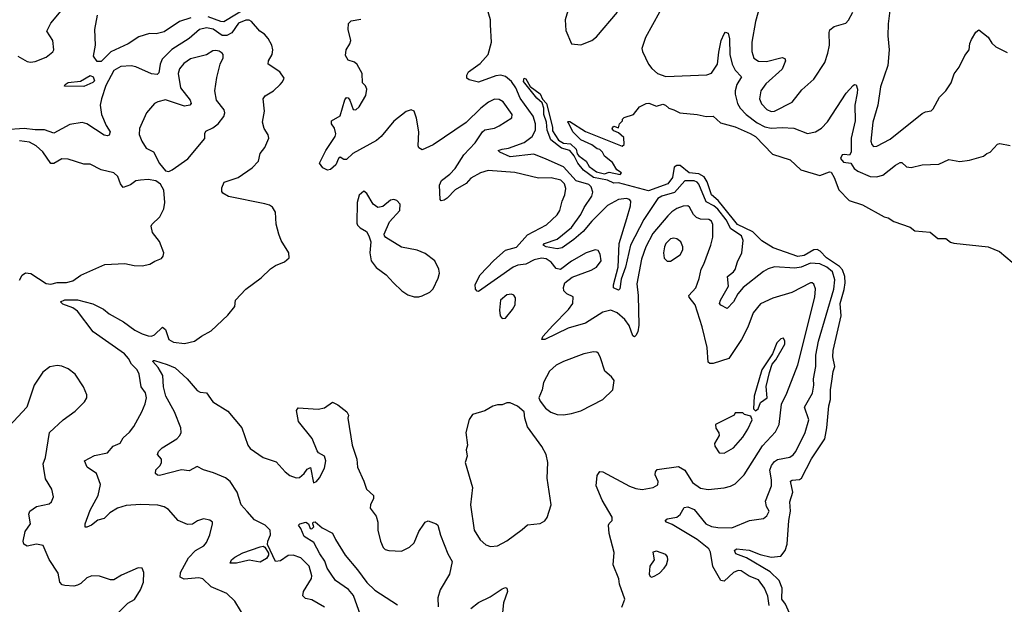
# Model space of a CAD drawing. Extents: x 1468344 to 1613994, y 525695 to 643861.
# Tile 264 of 427: x 1565587 to 1571847, y 585563 to 589277. Entities that reach past the tile are written whole.
import ezdxf

# ---------------------------------------------------------------- set-up
doc = ezdxf.new("R2010")
doc.units = 0

msp = doc.modelspace()

# ---------------------------------------------------------------- linework, layer by layer
at = {"layer": '0CON10XD'}
for points in [[(1570315, 589450), (1570264.7, 589265.3), (1570241.3, 589135), (1570241.5, 589075), (1570255, 589032.9), (1570285, 589013.8), (1570335, 589011.5), (1570435, 589036.4), (1570450.7, 589030.7), (1570456.2, 589015), (1570435, 588963.1), (1570329.6, 588870.4), (1570297.9, 588825), (1570291.1, 588775), (1570303.2, 588743.2), (1570336.5, 588706.5), (1570364.7, 588694.7), (1570385, 588695.3), (1570497.8, 588752.2), (1570559.3, 588830.7), (1570635, 588900), (1570705, 589004), (1570725.3, 589064.7), (1570734.5, 589115), (1570733.1, 589195), (1570737.8, 589212.2), (1570765, 589233.1), (1570838.8, 589255), (1570856.6, 589273.4), (1570884.2, 589325.8)], [(1565576, 589046), (1565635, 589012.2), (1565655, 589007.1), (1565685, 589011.4), (1565755, 589038.6), (1565797.9, 589072.1), (1565804, 589085), (1565798.8, 589145), (1565760, 589205), (1565785.9, 589254.1), (1565860.8, 589345)], [(1567035, 589353.7), (1566885, 589264.3), (1566865, 589266.3), (1566785, 589295.9)], [(1568935, 588391.2), (1568855, 588422.4), (1568706.2, 588406.2), (1568640, 588435), (1568630, 588445), (1568654.8, 588455.2), (1568695, 588460.9), (1568795, 588496.7), (1568844.7, 588535), (1568865.7, 588575), (1568866.3, 588615), (1568852, 588665), (1568769.3, 588779.3), (1568741.2, 588845), (1568714.7, 588885), (1568675, 588915.3), (1568645, 588925.3), (1568615, 588920.3), (1568505, 588880.4), (1568444.5, 588894.5), (1568430, 588905), (1568429.4, 588925), (1568441.1, 588945), (1568515, 588997.8), (1568565.6, 589055), (1568585.8, 589135), (1568580, 589245), (1568580, 589275), (1568555, 589363.3)], [(1569077.5, 589355), (1569054.7, 589275), (1569058.5, 589208.5), (1569095, 589123.8), (1569155, 589116.9), (1569224.6, 589145.4), (1569255, 589168.6), (1569387.3, 589325)], [(1566878.8, 588175), (1566872.5, 588185), (1566871.7, 588208.3), (1566886.2, 588245), (1566975.8, 588275), (1567065.8, 588335), (1567105, 588378.8), (1567115, 588426.7), (1567145.6, 588465), (1567171.2, 588525), (1567166.2, 588545), (1567141.2, 588585), (1567130, 588625), (1567143.4, 588696.6), (1567136, 588775), (1567147, 588793), (1567200, 588825), (1567243.3, 588865), (1567258.8, 588881.2), (1567268.8, 588905), (1567240, 588945), (1567166, 588995), (1567168, 589015), (1567191.4, 589055), (1567195.8, 589085), (1567190, 589115), (1567167.8, 589157.8), (1567142.9, 589185), (1567113.8, 589203.8), (1567061.8, 589265), (1567045, 589273.5), (1567025, 589273.7), (1566977.3, 589255), (1566935, 589192.5), (1566905, 589177), (1566875, 589177.1), (1566816.2, 589216.2), (1566775, 589225.6), (1566730.6, 589215), (1566665, 589157.7), (1566555, 589087.9), (1566492.8, 589027.2), (1566480.3, 588995), (1566470.7, 588939.3), (1566460.5, 588929.5), (1566425, 588933.8), (1566325, 588976.7), (1566295, 588982.9), (1566231.2, 588978.8), (1566184.7, 588955), (1566135, 588859.6), (1566106.8, 588775), (1566099.8, 588735), (1566107.1, 588675), (1566136.9, 588605), (1566162.7, 588565), (1566155, 588543.1), (1566145, 588539.1), (1566125, 588543.5), (1566015, 588616.1), (1565985, 588623.3), (1565905, 588611.1), (1565805, 588555.5), (1565775, 588566.6), (1565745, 588577.7), (1565685, 588576.5), (1565615, 588586.8), (1565495, 588576.7)], [(1566675, 589287.7), (1566603.6, 589266.4), (1566505, 589200), (1566455, 589186.5), (1566411.7, 589188.3), (1566345, 589168.6), (1566276.7, 589123.3), (1566167.2, 589072.7), (1566105, 589010.6), (1566080.7, 589010.7), (1566055.5, 589045), (1566069.4, 589115), (1566064.5, 589214.5), (1566080.9, 589305)], [(1569415.6, 585544.4), (1569433.3, 585595), (1569400.7, 585690.7), (1569396.7, 585725), (1569360, 585815), (1569367, 585893), (1569333.9, 586013.9), (1569331.2, 586065), (1569333.9, 586076.1), (1569353.9, 586096.1), (1569353.6, 586116.4), (1569290, 586225), (1569251.2, 586315), (1569258.6, 586381.4), (1569275, 586406.2), (1569295, 586404), (1569465, 586314), (1569505, 586299.2), (1569545, 586292.9), (1569615, 586306.2), (1569645, 586323.3), (1569646.2, 586343.8), (1569626.6, 586386.6), (1569628.9, 586405), (1569640.8, 586419.2), (1569775, 586438.1), (1569815, 586416), (1569865, 586338.1), (1569915, 586301.5), (1569965, 586291.8), (1570065, 586303.5), (1570105, 586313.3), (1570135, 586329.4), (1570193.1, 586385), (1570310.1, 586569.9), (1570391.2, 586658.8), (1570415.6, 586705), (1570431.1, 586835), (1570464.7, 586905.3), (1570534.7, 587085.3), (1570641.8, 587515), (1570646.5, 587566.5), (1570635, 587598), (1570625, 587605.6), (1570615, 587604.4), (1570495, 587543.3), (1570375, 587508.6), (1570297.3, 587472.7), (1570250.8, 587415), (1570215.5, 587324.5), (1570175.6, 587245), (1570095, 587125.5), (1569995, 587092.2), (1569975, 587093.3), (1569965, 587102), (1569957.5, 587195), (1569925.2, 587325.2), (1569880.9, 587465), (1569843.5, 587515), (1569842.2, 587525), (1569885, 587573.3), (1569907, 587633), (1569918.5, 587691.5), (1569937.3, 587725), (1569981.8, 587845), (1569994.7, 587895.3), (1569993.2, 587975), (1569985, 587996.9), (1569968.4, 588008.4), (1569915, 588010), (1569890.1, 588020.1), (1569870.5, 588040.5), (1569846, 588086), (1569834.5, 588094.5), (1569805, 588093.1), (1569765, 588078), (1569732.9, 588057.1), (1569708.2, 588031.8), (1569612, 587918), (1569568.4, 587835), (1569539.7, 587755), (1569510.7, 587599.3), (1569519.6, 587525), (1569523, 587337), (1569517.8, 587295), (1569505, 587270), (1569495, 587262.5), (1569485, 587268.8), (1569462.1, 587335), (1569435, 587373.5), (1569385, 587415.5), (1569345, 587432.5), (1569295, 587418.2), (1569185, 587349.2), (1569075, 587316.8), (1568925, 587244.5), (1568907.5, 587245), (1568912.5, 587265), (1568975.8, 587334.2), (1569076.5, 587435), (1569103.3, 587475), (1569105.8, 587515.8), (1569065.7, 587535.7), (1569046.2, 587555), (1569044.2, 587575), (1569052.5, 587605), (1569099.3, 587640.7), (1569221.2, 587685), (1569254.2, 587705), (1569282.9, 587745), (1569276.9, 587786.9), (1569265, 587810), (1569245, 587816), (1569188.8, 587795), (1569095, 587743.1), (1569025, 587690.5), (1568996.7, 587696.7), (1568966.5, 587736.5), (1568935, 587756.9), (1568905, 587762.7), (1568857.7, 587752.3), (1568805, 587724.8), (1568755, 587716.6), (1568724.6, 587705), (1568505, 587551.1), (1568495, 587552.9), (1568485.8, 587565), (1568483.1, 587595), (1568515, 587655.8), (1568602.5, 587747.5), (1568676.4, 587813.6), (1568745, 587832.8), (1568815, 587910.9), (1568935.3, 587974.7), (1569003.4, 588036.6), (1569021.8, 588065), (1569036.1, 588125), (1569053.8, 588165), (1569059.6, 588205), (1569051.2, 588235), (1569027.3, 588257.3), (1568965, 588272.7), (1568885, 588270.7), (1568735, 588307.2), (1568565, 588320), (1568516, 588305), (1568455, 588270.4), (1568425, 588235.6), (1568355, 588196.2), (1568305, 588143.3), (1568285, 588131.2), (1568267, 588127), (1568260, 588135), (1568257.1, 588225), (1568269.1, 588255), (1568321.8, 588295), (1568355, 588331.8), (1568411.3, 588418.7), (1568483.1, 588495), (1568530, 588565), (1568545, 588576.7), (1568605, 588588.9), (1568635, 588601.8), (1568715, 588653.8), (1568717.5, 588675), (1568661.4, 588755), (1568635, 588769.1), (1568605, 588771.5), (1568566.5, 588753.5), (1568518.1, 588715), (1568426, 588624), (1568215, 588481.9), (1568145, 588450), (1568125, 588462.5), (1568121.2, 588475), (1568124, 588565), (1568110.8, 588650.8), (1568095, 588696.7), (1568075, 588703.8), (1568045, 588693.8), (1567965, 588631.9), (1567885, 588535.6), (1567855, 588510), (1567705, 588428), (1567665, 588388.8), (1567648.3, 588388.3), (1567625, 588403.3), (1567613.8, 588395), (1567597.5, 588355), (1567562.5, 588325), (1567545, 588322), (1567513.8, 588335), (1567493.3, 588365), (1567496.7, 588375), (1567534, 588445), (1567593.8, 588535), (1567597.7, 588552.3), (1567588.8, 588588.8), (1567570, 588615), (1567570, 588635), (1567625, 588666.2), (1567655, 588767.5), (1567665, 588782.5), (1567675, 588780), (1567686.1, 588766.1), (1567707, 588707), (1567723.6, 588703.6), (1567745, 588723.3), (1567787.8, 588795), (1567794.2, 588835), (1567785, 588856.7), (1567767.5, 588875), (1567763.8, 588935), (1567732.3, 588992.3), (1567715, 589008), (1567675, 589019.2), (1567659.3, 589049.3), (1567661.9, 589085), (1567686.1, 589123.9), (1567692.2, 589145), (1567675.6, 589215), (1567677.6, 589252.4), (1567695, 589270), (1567755, 589279.4)], [(1569655.6, 589325), (1569565, 589162.9), (1569542.9, 589095), (1569545.8, 589075), (1569584.5, 588995), (1569605, 588967.1), (1569642.5, 588935), (1569695, 588915.6), (1569956.4, 588926.4), (1569985, 588938), (1570024.3, 588995), (1570031.1, 589071.1), (1570046.1, 589145), (1570065, 589186.2), (1570075, 589197.5), (1570090.8, 589190.8), (1570100.4, 589155), (1570101.4, 589055), (1570117.6, 588995), (1570135.8, 588955.8), (1570175.6, 588915), (1570146.1, 588865), (1570136.7, 588825), (1570135.4, 588804.6), (1570151.3, 588745), (1570166.9, 588715), (1570205, 588674.7), (1570275, 588621.3), (1570325, 588596.4), (1570365, 588588.1), (1570435, 588592.8), (1570508, 588588), (1570595, 588553.3), (1570646.4, 588563.6), (1570685, 588586.9), (1570722.6, 588627.4), (1570840.5, 588809.5), (1570885, 588858.8), (1570895, 588866.2), (1570905, 588862.5), (1570913.3, 588835), (1570910.5, 588809.5), (1570896.7, 588735), (1570898.6, 588635), (1570874.2, 588525), (1570872.3, 588435), (1570863.3, 588416.7), (1570831.4, 588421.4), (1570815, 588417.7), (1570806.2, 588395), (1570825, 588372.3), (1570872, 588365), (1570892.8, 588332.7), (1570915, 588315.4), (1570995, 588280.6), (1571035, 588277.9), (1571075, 588289.5), (1571155, 588353.3), (1571185, 588370), (1571195, 588369.2), (1571225, 588342.9), (1571255, 588337.5), (1571325, 588355.8), (1571430.9, 588359.1), (1571495, 588388), (1571565, 588376.2), (1571626.1, 588383.9), (1571715, 588410), (1571735, 588427.5), (1571757.5, 588435), (1571804.1, 588485.9), (1571819.3, 588490.7), (1571885, 588478.8)], [(1571118.6, 589335), (1571108.6, 589251.4), (1571105.5, 589175), (1571113.8, 589085), (1571105.4, 588985.4), (1571060.1, 588849.9), (1571042.3, 588735), (1571010.8, 588625), (1570998.9, 588505), (1571003.8, 588483.8), (1571015, 588471.4), (1571037, 588473), (1571121.7, 588518.3), (1571325, 588682), (1571345, 588692), (1571381.7, 588698.3), (1571395, 588710), (1571435.7, 588785), (1571475.4, 588824.6), (1571508.6, 588875), (1571527.3, 588932.7), (1571558.8, 588975), (1571595, 589050), (1571624, 589085), (1571627.1, 589125), (1571638.3, 589151.7), (1571665, 589197.5), (1571685, 589212.5), (1571745, 589166.7), (1571768.3, 589128.3), (1571793.3, 589105), (1571865, 589068)], [(1566535, 588313.3), (1566557.3, 588322.7), (1566656.5, 588393.5), (1566765, 588523.3), (1566763.3, 588555), (1566771.4, 588568.6), (1566815, 588590), (1566848.8, 588615), (1566885, 588662.5), (1566892, 588685), (1566888, 588705), (1566838, 588765), (1566827.8, 588825), (1566841.3, 588908.7), (1566862.5, 588995), (1566880, 589035), (1566880.6, 589055), (1566875.3, 589065.3), (1566855, 589077.3), (1566835, 589081.9), (1566815, 589078.1), (1566775, 589054.4), (1566672.7, 589027.3), (1566630.6, 588999.4), (1566602.9, 588965), (1566594.7, 588935), (1566610.3, 588845), (1566671.9, 588765), (1566676.9, 588745), (1566668, 588735), (1566635, 588727.3), (1566515, 588768.9), (1566464.6, 588755.4), (1566444.4, 588745.6), (1566393.8, 588685), (1566349.2, 588585), (1566347.6, 588547.6), (1566363.1, 588505), (1566391.7, 588461.7), (1566437.8, 588437.8), (1566475, 588364), (1566515, 588316.7), (1566535, 588313.3)], [(1565995, 588853.1), (1565872.5, 588855), (1565875.7, 588865), (1565895, 588878.4), (1565974.6, 588885.4), (1566035, 588921.6), (1566054.7, 588915), (1566062.1, 588887.9), (1566052.7, 588877.3), (1565995, 588853.1)], [(1570503.9, 585455), (1570454.7, 585564.7), (1570433, 585595), (1570433.9, 585665), (1570416.2, 585715), (1570359, 585769), (1570207.8, 585857.8), (1570138.9, 585885), (1570130.5, 585905), (1570145, 585916.2), (1570225, 585907.4), (1570295, 585879.5), (1570365, 585862.5), (1570425, 585869.3), (1570453.9, 585905), (1570466.7, 585945), (1570476.5, 586095), (1570487.2, 586155), (1570483.8, 586215), (1570502.3, 586275), (1570487.5, 586345), (1570497.4, 586352.6), (1570545, 586355.9), (1570557.6, 586365), (1570621.8, 586488.2), (1570704.8, 586615), (1570718.5, 586685), (1570732.1, 586825), (1570742.5, 586865), (1570742.2, 586925), (1570751.1, 586981.1), (1570757.8, 587042.2), (1570769.5, 587075), (1570757.5, 587135), (1570758.8, 587175), (1570809.6, 587395), (1570802.6, 587475), (1570827.9, 587562.1), (1570834, 587605), (1570832.3, 587645), (1570818, 587688), (1570798.8, 587708.9), (1570716.1, 587765), (1570676.8, 587806.8), (1570657.8, 587817.8), (1570635, 587814.8), (1570575, 587778.3), (1570535, 587773.6), (1570377.1, 587827.1), (1570305, 587871.9), (1570248.9, 587928.9), (1570150.3, 587975), (1570063.3, 588083.3), (1570027.5, 588127.5), (1569986.1, 588165), (1569957.3, 588247.3), (1569937.8, 588277.8), (1569905, 588297.5), (1569843.1, 588305), (1569785, 588350.4), (1569765, 588350.5), (1569748.9, 588341.1), (1569736.5, 588275), (1569707.5, 588235), (1569585, 588188.8), (1569395, 588241.4), (1569365, 588238.2), (1569325, 588257.3), (1569234.1, 588275), (1569171.5, 588321.5), (1569135.4, 588365.4), (1569112, 588412), (1569085, 588446.7), (1569030.9, 588460.9), (1568964.3, 588514.3), (1568939.5, 588575), (1568936.5, 588625), (1568918.7, 588675), (1568920, 588715), (1568909.6, 588749.6), (1568875, 588779.5), (1568790.9, 588885), (1568793.8, 588906.2), (1568805, 588901.1), (1568831.7, 588851.7), (1568896.7, 588806.7), (1568911.4, 588771.4), (1568935.3, 588745.3), (1568973.8, 588595), (1568975, 588570), (1569012.6, 588512.6), (1569045, 588492.9), (1569088.5, 588488.5), (1569124.4, 588455), (1569130.6, 588425), (1569141.3, 588411.3), (1569188.6, 588378.6), (1569208.1, 588345), (1569255, 588310), (1569305, 588297.1), (1569335, 588307.5), (1569405.4, 588294.6), (1569412.5, 588305), (1569383.6, 588323.6), (1569355, 588370), (1569305, 588410), (1569292.5, 588435), (1569275, 588452.5), (1569257.5, 588457.5), (1569225, 588482.5), (1569153.9, 588513.9), (1569103.6, 588563.6), (1569078.3, 588618.3), (1569070, 588625), (1569075, 588630), (1569085, 588630), (1569185, 588566.7), (1569417, 588473), (1569430, 588485), (1569428.3, 588528.3), (1569395, 588557.5), (1569365, 588570), (1569353.3, 588583.3), (1569355, 588590), (1569365, 588600), (1569395, 588590), (1569400, 588615), (1569420, 588635), (1569420, 588645), (1569430, 588655), (1569490, 588675), (1569527, 588723), (1569570, 588745), (1569586.1, 588746.1), (1569635, 588726.7), (1569675, 588740.5), (1569692, 588735), (1569714.4, 588714.4), (1569746.7, 588705), (1569784.3, 588684.3), (1569894.2, 588674.2), (1569951.2, 588661.2), (1569996.7, 588665), (1570042.3, 588622.3), (1570135, 588595.6), (1570230.8, 588555), (1570265, 588534.5), (1570373.4, 588423.4), (1570485, 588385.8), (1570552.7, 588322.7), (1570675, 588286.9), (1570735, 588310), (1570745, 588307.5), (1570765, 588273.8), (1570795.4, 588195.4), (1570859.4, 588129.4), (1570945, 588101.5), (1571082.5, 588025), (1571108.8, 588018.8), (1571145, 587996), (1571248.3, 587958.3), (1571277.5, 587935), (1571375, 587927.1), (1571425, 587886.7), (1571475, 587886.2), (1571505, 587863.3), (1571525, 587857.5), (1571745, 587833.8), (1571815.5, 587805.5), (1571897.6, 587737.6)], [(1565585, 587623.3), (1565602, 587655), (1565625, 587669.4), (1565658, 587665), (1565755, 587601.1), (1565785, 587597.9), (1565825, 587608.2), (1565885, 587607.5), (1565925, 587617.8), (1565975, 587654.3), (1566127.7, 587722.3), (1566255, 587728.8), (1566315, 587716), (1566365, 587713.8), (1566415, 587723.3), (1566446.4, 587743.6), (1566489.5, 587760.5), (1566500, 587775), (1566503.3, 587795), (1566475, 587867.5), (1566431.2, 587925), (1566423.8, 587965), (1566426.7, 587975), (1566478.8, 588025), (1566502.5, 588075), (1566509.4, 588115), (1566504.2, 588194.2), (1566481.7, 588231.7), (1566453, 588253), (1566405, 588261.8), (1566355, 588258.5), (1566325, 588252.5), (1566292.4, 588227.6), (1566245, 588210.8), (1566227.8, 588235), (1566210.9, 588280.9), (1566185, 588304), (1566105, 588324.2), (1566035, 588360), (1565995, 588360), (1565895, 588390.6), (1565855, 588392.9), (1565805, 588362.7), (1565785, 588364.4), (1565735, 588437.8), (1565691.5, 588475), (1565648.9, 588498.9), (1565585, 588507.6)], [(1570352.3, 585555), (1570343.3, 585615), (1570321.4, 585665), (1570285, 585719.2), (1570225, 585742), (1570173.3, 585775), (1570155, 585778.5), (1570125, 585766.1), (1570065, 585710.9), (1570045.5, 585715.5), (1569994.5, 585804.5), (1569978.8, 585895), (1569967.7, 585915), (1569893.5, 585975), (1569735, 586071.3), (1569698.5, 586085), (1569691.5, 586095), (1569702.8, 586107.2), (1569765, 586116.2), (1569785, 586132.9), (1569812.2, 586177.7), (1569835, 586182.7), (1569875, 586166.4), (1569949.4, 586075), (1569985, 586058.5), (1570025, 586050.6), (1570115, 586050), (1570225.9, 586095.9), (1570315, 586107.5), (1570337.5, 586125), (1570352.5, 586155), (1570334.4, 586184.4), (1570328.5, 586218.5), (1570366.2, 586315), (1570366.8, 586353.2), (1570356.7, 586415), (1570366.3, 586445), (1570385, 586470.7), (1570405, 586484.1), (1570482.6, 586497.4), (1570505, 586511.9), (1570522.2, 586535), (1570580, 586655), (1570603.8, 586735), (1570576.4, 586815), (1570628.2, 586905), (1570636.7, 586955), (1570633.2, 586995), (1570647.9, 587075), (1570648.8, 587145), (1570664.8, 587235), (1570763.8, 587565), (1570768.9, 587625), (1570755.3, 587675), (1570718.7, 587705), (1570675, 587725.2), (1570615, 587730.2), (1570555, 587705.6), (1570515, 587699), (1570385, 587706.5), (1570345.2, 587694.8), (1570315, 587677.8), (1570186.4, 587575), (1570153.5, 587536.5), (1570125, 587484.5), (1570085, 587443.3), (1570044.5, 587464.5), (1570037.1, 587475), (1570041.5, 587495), (1570092.8, 587585), (1570086.2, 587645), (1570124.5, 587675), (1570135, 587690.8), (1570150.6, 587739.4), (1570178.8, 587795), (1570187.3, 587875), (1570176.5, 587905), (1570107.8, 587947.8), (1570078.2, 588005), (1570025, 588072.4), (1570000.2, 588095), (1569950.8, 588120.8), (1569905, 588231.8), (1569894.7, 588245), (1569875, 588253.8), (1569815, 588254.2), (1569749.9, 588180.1), (1569668.5, 588155), (1569645, 588140.2), (1569555, 588007.1), (1569470.2, 587845), (1569439.4, 587705), (1569411.9, 587628.1), (1569401.9, 587568.1), (1569395, 587558), (1569363.1, 587573.1), (1569362.9, 587592.9), (1569391.6, 587705), (1569397.9, 587855), (1569446.9, 588015), (1569469.3, 588095), (1569471.8, 588125), (1569465, 588135.5), (1569445, 588141.3), (1569394.2, 588135), (1569325, 588097.5), (1569225, 587996.7), (1569169, 587931), (1569110.2, 587879.8), (1569035, 587827.1), (1569005, 587821.7), (1568933.8, 587835), (1568914.2, 587845), (1568924, 587855), (1569005, 587882.9), (1569095, 587957.5), (1569155, 588040), (1569175.9, 588085), (1569224.2, 588155), (1569231.5, 588181.5), (1569220, 588215), (1569205, 588230.5), (1569125, 588254), (1569045, 588342.5), (1568935, 588391.2)], [(1567026.7, 585465), (1566954.1, 585584.1), (1566905, 585631.2), (1566803.7, 585673.7), (1566752.5, 585725), (1566725, 585730.5), (1566632.2, 585722.2), (1566607.1, 585735), (1566609.5, 585765), (1566660.9, 585859.1), (1566705, 585904.3), (1566758.8, 585935), (1566775, 585956.7), (1566795.8, 586005), (1566812.5, 586075), (1566812.5, 586085), (1566795, 586098.8), (1566755, 586106.2), (1566717.3, 586092.7), (1566685, 586072), (1566655, 586070), (1566595.5, 586095.5), (1566532.5, 586165), (1566505, 586183.1), (1566465, 586193.1), (1566355, 586196.5), (1566265, 586190), (1566208, 586175), (1566159.4, 586145), (1566125, 586107.5), (1566085, 586097.5), (1566044, 586065), (1566015, 586052.5), (1566004.3, 586054.3), (1566004.1, 586074.1), (1566035, 586161.4), (1566087.1, 586255), (1566100.8, 586325), (1566075.8, 586395), (1566016.2, 586435), (1566000, 586475), (1566061.9, 586508.1), (1566145, 586525.6), (1566182.1, 586567.9), (1566225, 586587.5), (1566245, 586620.8), (1566285, 586657.1), (1566313.6, 586693.6), (1566364.6, 586785), (1566385, 586836.2), (1566392.9, 586875), (1566386.7, 586906.7), (1566359.1, 586945), (1566346.9, 587025), (1566335, 587052), (1566298, 587088), (1566279.1, 587125), (1566252.7, 587155), (1566055.2, 587295.2), (1565955.5, 587425.5), (1565925, 587447.2), (1565860.5, 587470.5), (1565845.8, 587485), (1565873.3, 587496.7), (1565955, 587496.8), (1566052.2, 587472.3), (1566119.1, 587439.1), (1566155, 587408.5), (1566247.8, 587357.8), (1566318.6, 587305), (1566365, 587280.4), (1566405, 587268.2), (1566425, 587267.5), (1566444.7, 587275.3), (1566495, 587323.3), (1566515, 587310), (1566535.5, 587245.5), (1566565, 587227.5), (1566635, 587220), (1566698.8, 587235), (1566742.4, 587267.6), (1566805, 587300.8), (1566910.9, 587399.1), (1566955.7, 587454.3), (1566958.8, 587495), (1567025, 587566.2), (1567122.3, 587637.7), (1567182.5, 587695), (1567212.5, 587715), (1567270.7, 587739.3), (1567300, 587765), (1567297.5, 587795), (1567250, 587875), (1567234.6, 587914.6), (1567218, 587978), (1567214.5, 588054.5), (1567195.4, 588085.4), (1567175, 588098.6), (1567145, 588106.9), (1566913.7, 588153.7), (1566878.8, 588175)], [(1568125, 587516.7), (1568145, 587523.8), (1568195, 587546.2), (1568215, 587566.7), (1568248.6, 587635), (1568255.9, 587665.9), (1568252.3, 587692.3), (1568226.7, 587745), (1568165, 587791.2), (1568115, 587812), (1568015, 587831.2), (1567915, 587894.2), (1567906.2, 587905), (1567903.3, 587915), (1567937.9, 587992.1), (1568004.3, 588065), (1568005.8, 588105), (1567985, 588129.2), (1567965, 588135.6), (1567945, 588130.8), (1567895, 588091.2), (1567863.9, 588083.9), (1567834.1, 588104.1), (1567793.6, 588173.6), (1567775, 588186.7), (1567745, 588162.5), (1567733.1, 588115), (1567731.2, 587985), (1567735, 587972.5), (1567752.5, 587955), (1567791.7, 587931.7), (1567807.5, 587905), (1567818.8, 587865), (1567814, 587795), (1567821.2, 587745), (1567853.4, 587703.4), (1567917, 587657), (1567963.3, 587605), (1568016.7, 587555), (1568055, 587530), (1568095, 587516.7), (1568125, 587516.7)], [(1569725, 587744), (1569785, 587784), (1569802.5, 587815), (1569802.9, 587835), (1569789.4, 587865), (1569765, 587885.6), (1569745, 587889.5), (1569725, 587884.4), (1569695, 587855.6), (1569685.5, 587835), (1569680.6, 587795), (1569685, 587762.5), (1569704.1, 587744.1), (1569725, 587744)], [(1568655, 587378.6), (1568675, 587381.9), (1568720.6, 587435), (1568738.1, 587465), (1568739.2, 587509.2), (1568727.7, 587527.7), (1568714.2, 587534.2), (1568685, 587530), (1568644.4, 587495), (1568637.9, 587432.1), (1568640.8, 587395), (1568655, 587378.6)], [(1570265, 586793.3), (1570282, 586805), (1570297.5, 586845), (1570338.5, 586875), (1570332.9, 586947.1), (1570353.2, 587036.8), (1570371.4, 587088.6), (1570395, 587116.7), (1570451.4, 587215), (1570452.5, 587235), (1570443.9, 587253.9), (1570425, 587250), (1570401.4, 587225), (1570373.8, 587155), (1570305, 587052.5), (1570257.5, 586885), (1570253.3, 586805), (1570265, 586793.3)], [(1569045, 586766.2), (1569095, 586774.4), (1569155, 586792.5), (1569295, 586864.3), (1569358.8, 586925), (1569366, 586985), (1569348.7, 587008.7), (1569307.1, 587045), (1569279.1, 587129.1), (1569266.9, 587156.9), (1569255.7, 587165.7), (1569235, 587167.1), (1569174.1, 587154.1), (1569045, 587106.7), (1568997.1, 587082.9), (1568955.7, 587045), (1568918, 586972), (1568909.2, 586925), (1568888, 586875), (1568895, 586853.3), (1568928.9, 586808.9), (1568964.6, 586784.6), (1569005, 586770), (1569045, 586766.2)], [(1567525.6, 585545.6), (1567445, 585592.5), (1567405, 585600.8), (1567387.7, 585617.7), (1567391.4, 585645), (1567443, 585727), (1567444.2, 585745), (1567426.7, 585805), (1567375, 585858.1), (1567325, 585876.5), (1567295, 585873.6), (1567245, 585839.4), (1567214.2, 585835), (1567162.7, 585942.7), (1567165.3, 585965), (1567182.7, 586005), (1567180, 586035), (1567146.9, 586065), (1567079.4, 586099.4), (1567032.9, 586152.9), (1566995.6, 586195.6), (1566968.9, 586275), (1566925, 586342.9), (1566895, 586366), (1566819.2, 586399.2), (1566755, 586418), (1566715, 586439.2), (1566665, 586412), (1566615, 586416.9), (1566475, 586381.3), (1566462.8, 586382.8), (1566451.3, 586395), (1566453.2, 586416.8), (1566479.4, 586445), (1566489.2, 586465), (1566488, 586485), (1566463.8, 586515), (1566470, 586535), (1566493.7, 586556.3), (1566587.1, 586615), (1566605.7, 586635), (1566613.1, 586655), (1566611.1, 586685), (1566571.8, 586785), (1566515.7, 586885), (1566502, 586945), (1566497.1, 587017.1), (1566468.3, 587068.3), (1566433.1, 587105), (1566435, 587112.5), (1566445, 587111.4), (1566525.7, 587085.7), (1566575.5, 587065), (1566652.5, 586995), (1566715, 586921.4), (1566735, 586911.4), (1566775.8, 586905.8), (1566815, 586848.8), (1566910.7, 586790.7), (1566998.8, 586685), (1567036.7, 586575), (1567052.8, 586552.8), (1567135, 586495.6), (1567217.4, 586467.4), (1567274, 586405), (1567305, 586382.5), (1567345, 586367.5), (1567365, 586368.6), (1567396.1, 586393.9), (1567415, 586420.9), (1567435, 586433.3), (1567454.1, 586334.1), (1567475, 586343.8), (1567494.1, 586365.9), (1567525, 586427.5), (1567533.5, 586475), (1567524, 586505), (1567487.5, 586525), (1567477.7, 586537.7), (1567446.9, 586616.9)], [(1566191.7, 585488.3), (1566275, 585570), (1566316.4, 585593.6), (1566356.2, 585655), (1566373.8, 585705), (1566376.2, 585765), (1566365, 585792.5), (1566340, 585795), (1566235, 585748.8), (1566185, 585718.8), (1566165, 585718.8), (1566095, 585741.2), (1566045, 585744), (1566015, 585732), (1565975, 585696), (1565954.3, 585685.7), (1565931.2, 585678.8), (1565875, 585682), (1565857.7, 585687.7), (1565843.3, 585705), (1565831.7, 585761.7), (1565775, 585848.8), (1565736.4, 585936.4), (1565695, 585945.6), (1565635, 585933.1), (1565614.3, 585945), (1565610, 585965), (1565621.1, 586025), (1565656.7, 586075), (1565645.5, 586135), (1565652.5, 586155), (1565695, 586183.6), (1565775, 586201.2), (1565788.8, 586215), (1565802.9, 586245), (1565791.2, 586295), (1565750.7, 586360.7), (1565741.5, 586425), (1565736.9, 586455), (1565750.6, 586495), (1565776.9, 586655), (1565864.5, 586735.5), (1565939.5, 586790.5), (1565999.7, 586850.3), (1566013.8, 586875), (1566013.8, 586895), (1565992.9, 586945), (1565940, 587025), (1565895, 587059.2), (1565855, 587076), (1565825, 587080), (1565778.3, 587071.7), (1565735, 587038.8), (1565679.5, 586955), (1565632.3, 586815), (1565464.6, 586635)], [(1567446.9, 586616.9), (1567360, 586725), (1567348, 586795), (1567357.7, 586812.3), (1567485, 586802.5), (1567525, 586811.9), (1567575, 586846.7), (1567610.5, 586830.5), (1567666.7, 586785), (1567677.5, 586765), (1567673.3, 586745), (1567700, 586575), (1567731.1, 586485), (1567734.5, 586435), (1567775.8, 586345), (1567791.4, 586295), (1567836, 586255), (1567837.1, 586235), (1567817.5, 586195), (1567816.2, 586175), (1567853.9, 586123.9), (1567863.8, 586085), (1567864, 586035), (1567881.2, 585965), (1567898.8, 585925), (1567911.2, 585911.2), (1567934.2, 585904.2), (1568015, 585901.2), (1568065, 585926.7), (1568095, 585953.3), (1568124.4, 586025), (1568157.3, 586072.7), (1568165.7, 586084.3), (1568185, 586094), (1568235.5, 586075.5), (1568245.6, 586065.6), (1568262.4, 586002.4), (1568310, 585885), (1568336.9, 585835), (1568318.6, 585755), (1568259.4, 585655), (1568244.4, 585605), (1568247.3, 585547.3)], [(1568579.5, 585929.5), (1568625, 585934.3), (1568685, 585967.1), (1568782.4, 586037.6), (1568815, 586069.2), (1568895, 586076.2), (1568925, 586093.3), (1568941.2, 586115), (1568966, 586195), (1568941.1, 586365), (1568945.5, 586465), (1568933.3, 586515), (1568905.9, 586565.9), (1568815, 586690), (1568798, 586745), (1568793.8, 586785), (1568751.2, 586821.2), (1568705, 586842.5), (1568685, 586842.5), (1568655, 586830), (1568625, 586830), (1568595, 586821.2), (1568545, 586793.3), (1568465, 586770), (1568445, 586737.5), (1568423.8, 586655), (1568433.8, 586575), (1568426.2, 586545), (1568432, 586505), (1568420, 586465), (1568465.6, 586305), (1568452.5, 586195), (1568475.6, 586035), (1568513.8, 585973.8), (1568551.3, 585941.3), (1568579.5, 585929.5)], [(1570065, 586524.4), (1570125, 586557.8), (1570184.3, 586625), (1570216, 586675), (1570243.3, 586735), (1570235, 586757.5), (1570195, 586770), (1570185, 586780), (1570135, 586780), (1570130, 586765), (1570010, 586705), (1570013, 586683), (1570031.7, 586651.7), (1570033.3, 586635), (1570004.5, 586585.5), (1570007.4, 586567.4), (1570035, 586525.8), (1570065, 586524.4)], [(1567753.2, 585495), (1567708.9, 585618.9), (1567677.7, 585657.7), (1567595.3, 585715), (1567568, 585755), (1567542.8, 585792.8), (1567527.5, 585837.5), (1567494.3, 585885), (1567456.9, 585956.9), (1567395.6, 585995), (1567375.4, 586045.4), (1567359.2, 586065), (1567368.8, 586075), (1567405.8, 586085.8), (1567423.3, 586075), (1567433.3, 586045), (1567445, 586042.5), (1567457.5, 586055), (1567450, 586075), (1567452.5, 586085), (1567465, 586086.2), (1567509.1, 586049.1), (1567575.6, 586015.6), (1567594.4, 585974.4), (1567655.6, 585875), (1567735, 585782.5), (1567795, 585701.2), (1567845, 585652.2), (1567989.2, 585559.2)], [(1566965, 585823.9), (1566925.8, 585825), (1566933.9, 585845), (1566955, 585863.2), (1567005, 585890), (1567115, 585929.4), (1567135, 585931.8), (1567146.4, 585926.4), (1567168, 585888), (1567168.8, 585875), (1567157.1, 585855), (1567115, 585830.3), (1567045, 585843.8), (1566965, 585823.9)], [(1569605, 585736.7), (1569625, 585743.8), (1569655, 585760.8), (1569685, 585792), (1569699.2, 585815), (1569707.1, 585845), (1569705.8, 585865), (1569695, 585878.8), (1569635, 585901.2), (1569612.5, 585895), (1569620, 585845), (1569592.5, 585805), (1569590, 585755), (1569595, 585740), (1569605, 585736.7)], [(1568455, 585536), (1568504.6, 585575.4), (1568578.5, 585611.5), (1568655, 585660.8), (1568675, 585670), (1568685, 585666.7), (1568688, 585645), (1568662.3, 585572.3), (1568652, 585468)]]:
    msp.add_lwpolyline(points, dxfattribs=at)

doc.saveas('drawing.dxf')
